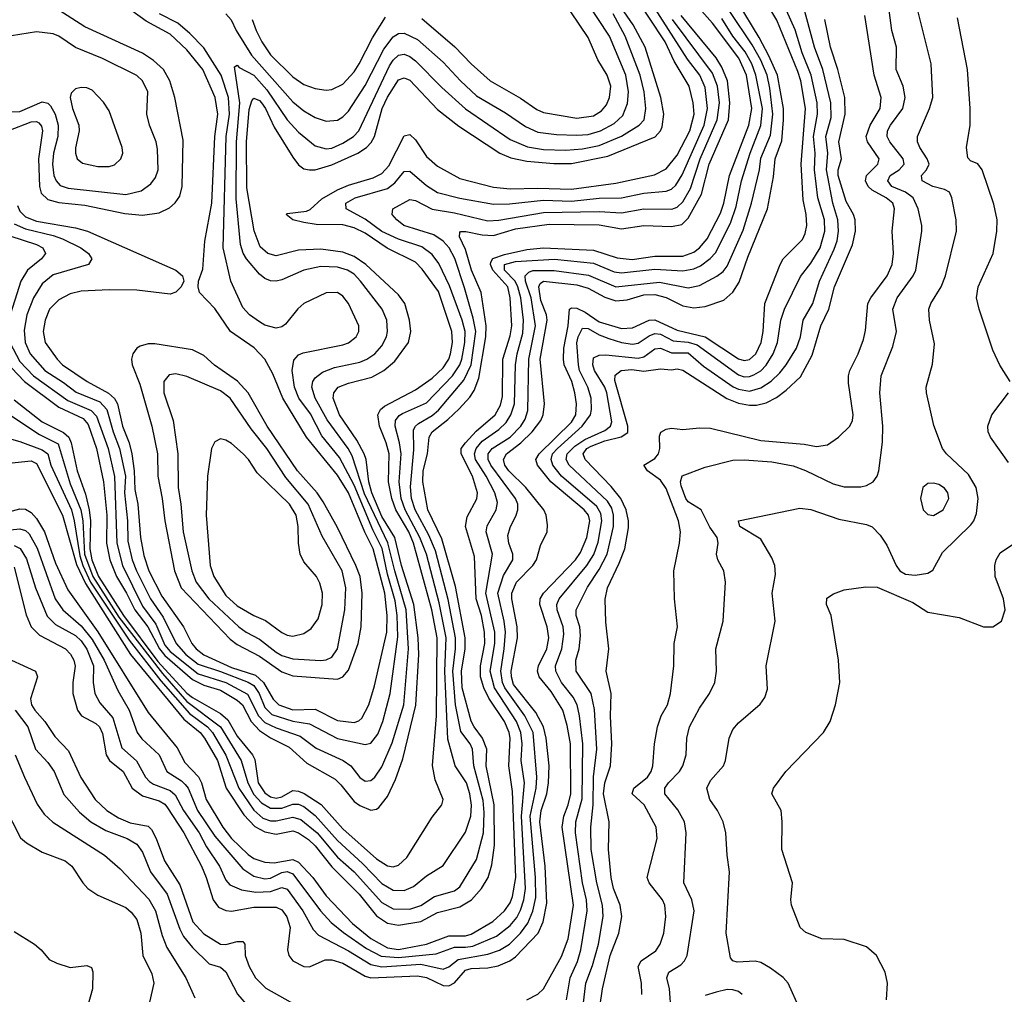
# Model space of a CAD drawing. Header units: inches. Extents: x 884549 to 1028252, y 526810 to 653624.
# Tile 910 of 1056: x 991969 to 995505, y 621290 to 624789. Entities that reach past the tile are written whole.
import ezdxf

# ---------------------------------------------------------------- set-up
doc = ezdxf.new("R2010")
doc.units = ezdxf.units.IN
doc.header["$MEASUREMENT"] = 0
doc.layers.add('A9692', color=7, linetype='Continuous')

msp = doc.modelspace()

# ---------------------------------------------------------------- linework, layer by layer
at = {"layer": 'A9692', "color": 5}
for points, elevation in [([(993790, 621270.6), (993829.5, 621290.5), (993849.6, 621310.4), (993914.3, 621425.7), (993938.1, 621490), (993957.2, 621610), (993917.2, 621890), (993922.6, 621930), (993938.7, 621970), (993948.3, 622010), (993946.6, 622190), (993935.2, 622255.2), (993919.8, 622310), (993877.4, 622377.4), (993834.7, 622430), (993828.5, 622450), (993832.5, 622470), (993861.9, 622530), (993869.4, 622570), (993863.1, 622610), (993836.8, 622690), (993838.5, 622710), (993849.9, 622730), (993965.2, 622850), (993983.5, 622876.5), (994005.4, 622930), (994016.4, 622990), (994011.8, 623010), (993995.7, 623030), (993876.1, 623130), (993828.4, 623190), (993822.9, 623210), (993834.1, 623230), (993950, 623344.2), (993966, 623370), (993968.8, 623410), (993963.1, 623450), (993951.7, 623490), (993924.7, 623550), (993922, 623570), (993923.6, 623610), (993939.1, 623690), (993943.1, 623750), (993950, 623755), (993970, 623753.2), (993999.3, 623739.3), (994050, 623704.7), (994130, 623680.4), (994170, 623682.4), (994230, 623710.1), (994250, 623711.2), (994330, 623673.9), (994430.5, 623650.5), (994550, 623571.4), (994570, 623565.8), (994590, 623569.7), (994612.2, 623590), (994631.3, 623630), (994638.9, 623670), (994644.9, 623770), (994700.1, 623910), (994711, 623930), (994779.8, 624000.2), (994790, 624021.1), (994795.6, 624050), (994793.1, 624090), (994782.3, 624142.3), (994775.1, 624270), (994790.8, 624470), (994773.5, 624570), (994763.3, 624603.3), (994687.6, 624787.6), (994579.3, 624970)], 2380), ([(992710, 624810.1), (992728, 624788), (992746.1, 624750), (992801.5, 624661.5), (992950, 624494.1), (992990, 624462.3), (993030, 624438.4), (993070, 624424.5), (993110, 624428.6), (993130, 624440.4), (993150, 624460.4), (993210, 624552.3), (993276.3, 624683.7), (993310, 624727.1), (993330, 624739.3), (993350, 624740.7), (993397.6, 624717.6), (993490, 624636.8), (993551.5, 624570), (993610, 624515.7), (993714.1, 624454.1), (993785.1, 624405.1), (993830, 624385.8), (993897, 624377), (993970, 624374.2), (994010, 624377), (994054.2, 624390), (994103.9, 624416.1), (994134.5, 624445.6), (994151.6, 624488.4), (994155, 624530), (994146, 624590), (994086.7, 624730), (993961, 624921)], 2660), ([(991950, 623424), (992050, 623345.5), (992126.8, 623306.8), (992145.8, 623290), (992153.9, 623270), (992175.2, 623170), (992205.6, 623085.6), (992219, 623030), (992224, 622990), (992221.3, 622890), (992227.8, 622850), (992252.2, 622790), (992341.5, 622650), (992465.5, 622485.5), (992570, 622371.6), (992590, 622355.4), (992690, 622297.9), (992716.2, 622276.2), (992750, 622217.6), (992805.1, 622150), (992813.7, 622133.7), (992825.7, 622050), (992850, 622013.2), (992870, 621999.2), (992890, 621994.3), (992910, 621998.7), (992950, 622021.5), (992970, 622019.9), (992991.3, 622011.3), (993051.5, 621971.5), (993130, 621884.6), (993250, 621776.6), (993290, 621751), (993310, 621748.1), (993330, 621754.4), (993358.8, 621781.2), (993450, 621926.5), (993485.1, 621970), (993489.7, 621990), (993460.5, 622060.5), (993451.9, 622111.9), (993465.9, 622290), (993467.8, 622570), (993449.2, 622670), (993383.6, 622910), (993366.4, 622950), (993319.7, 623030), (993305.8, 623070), (993293.6, 623130), (993296.3, 623230), (993285.7, 623270), (993260.8, 623330), (993254.8, 623370), (993264.3, 623390), (993278.7, 623401.3), (993390, 623460.5), (993450, 623502.4), (993490, 623539.5), (993509.9, 623570), (993516.6, 623590), (993522.9, 623630), (993521.2, 623670), (993473.1, 623813.1), (993414, 623894), (993390, 623918.4), (993289.2, 623969.2), (993210, 624023), (993170, 624042.3), (993130, 624052.1), (993033.5, 624053.5), (992990, 624060.4), (992949.7, 624070), (992926.5, 624090), (992930, 624093.7), (992998.8, 624101.2), (993012.2, 624107.8), (993054.6, 624145.4), (993110, 624177.8), (993150, 624195.2), (993238.5, 624221.5), (993270, 624236.4), (993295.2, 624264.8), (993350, 624372.1), (993370, 624376.8), (993390, 624357.3), (993430, 624297.9), (993470, 624263.4), (993550, 624219.5), (993670, 624187.6), (993730, 624181.7), (993830, 624184.8), (993950, 624180.8), (994110, 624201.8), (994248.2, 624231.8), (994290, 624254.1), (994330, 624303), (994375, 624390), (994390.9, 624450), (994387.7, 624490), (994372.6, 624550), (994319.7, 624639.7), (994287.1, 624710), (994170, 624888.3)], 2580), ([(993413.5, 624793.5), (993531.3, 624691.3), (993590.1, 624630), (993658.1, 624570), (993767.7, 624507.7), (993826.3, 624466.3), (993850, 624456.3), (993970, 624435.7), (994030, 624444), (994058.3, 624461.7), (994076.2, 624483.8), (994087.1, 624510), (994091.3, 624550), (994078.7, 624590), (994044.8, 624644.8), (994010, 624724.8), (993886, 624910)], 2680), ([(994770, 621237.6), (994728.9, 621330), (994710.4, 621350.4), (994664.6, 621384.6), (994630, 621404.7), (994610, 621409.3), (994545.6, 621405.6), (994529.6, 621410), (994521.6, 621421.6), (994506.3, 621510), (994518.5, 621730), (994509, 621790), (994504.8, 621870), (994494.8, 621910), (994474.6, 621950), (994447, 621990), (994437, 622030), (994450, 622057.8), (994496.2, 622110), (994503.7, 622130), (994516.5, 622210), (994530, 622241.1), (994550, 622264.4), (994628.2, 622331.8), (994644.5, 622355.5), (994653.8, 622386.2), (994649.9, 622470.1), (994682, 622630), (994671.5, 622730), (994682.5, 622797.5), (994680.8, 622830), (994670, 622857.7), (994630, 622924.5), (994555.3, 622970), (994549.7, 622990), (994770, 623035.5), (994810, 623031.3), (994910, 622996.6), (995010, 622976.8), (995030, 622968.5), (995059.1, 622939.1), (995083.1, 622903.1), (995115.9, 622830), (995129.6, 622810), (995150, 622798.2), (995184.9, 622795.1), (995230, 622802.3), (995247.6, 622812.4), (995283.3, 622876.7), (995384.4, 622975.6), (995395.4, 622990), (995404.2, 623015.8), (995410.4, 623070), (995403.2, 623110), (995376.3, 623156.3), (995296.8, 623230), (995282.5, 623250), (995251.8, 623331.8), (995225.1, 623450), (995224.2, 623470), (995247.1, 623552.9), (995254.1, 623625.9), (995236.1, 623710), (995234.1, 623750), (995241, 623770), (995278.1, 623830), (995292.9, 623870), (995333.3, 624030), (995332, 624070), (995316.2, 624150), (995308, 624170), (995290, 624179.2), (995248.1, 624190), (995209.2, 624210), (995207, 624230), (995225.5, 624250), (995235.3, 624270), (995227.9, 624290), (995200.8, 624330), (995192.8, 624350), (995192.8, 624370), (995235.7, 624470), (995247.7, 624510), (995242.2, 624630), (995175.6, 624895.6)], 2240), ([(991939.6, 623539.6), (991986.5, 623490), (992110, 623398.3), (992196.8, 623356.8), (992215.3, 623335.3), (992244.8, 623250), (992270.3, 623130), (992282.1, 623010), (992281.2, 622910), (992292.5, 622850), (992316.5, 622790), (992353.2, 622730), (992383, 622670), (992429, 622609), (992471.8, 622530), (992490, 622507.2), (992590, 622420), (992630, 622400.6), (992690, 622382.2), (992750, 622346.8), (992769.5, 622329.5), (992800, 622270), (992830, 622237.6), (992870, 622211.2), (992937.2, 622177.2), (992999.9, 622119.9), (993102.1, 622062.1), (993122.8, 622042.8), (993170, 621982.8), (993190, 621968.3), (993230, 621951.2), (993250, 621954.6), (993258.5, 621961.5), (993290, 622000.5), (993318.9, 622061.1), (993344.5, 622135.5), (993391.5, 622328.5), (993402.9, 622510), (993400.6, 622570), (993384.9, 622690), (993340.3, 622830), (993315.7, 622930), (993270, 623006), (993233.5, 623090), (993222.4, 623130), (993213.7, 623210), (993206.2, 623230), (993179.5, 623279.5), (993117.6, 623370), (993094.4, 623430), (993096.9, 623450), (993113, 623470), (993150, 623484.7), (993233.8, 623506.2), (993276.2, 623530), (993316.7, 623563.3), (993365.6, 623630), (993374.2, 623670), (993369.2, 623710), (993352.5, 623770), (993330, 623801.3), (993212.6, 623910), (993170, 623938.8), (993130, 623954.3), (993050, 623965.2), (992970, 623961.2), (992890, 623941.9), (992860.2, 623950), (992833.3, 623973.3), (992811.5, 624031.5), (992785.4, 624185.4), (992783.4, 624350), (992793.6, 624466.4), (992802.8, 624497.2), (992810, 624507.3), (992830, 624498.4), (992837.2, 624490), (992852.2, 624470), (992882.7, 624402.7), (992950, 624295.7), (992970, 624268.4), (992990, 624254.2), (993010, 624249.7), (993030.5, 624250.5), (993090, 624267.6), (993183.2, 624310), (993214.5, 624330), (993231.7, 624348.3), (993243.7, 624370), (993271.2, 624470), (993290, 624511.5), (993330, 624572.6), (993350, 624580.1), (993370, 624571.5), (993470, 624466.8), (993546.4, 624406.4), (993693.4, 624310), (993733.3, 624293.3), (993790, 624281), (993887, 624273), (993950, 624273.1), (994080.6, 624299.4), (994251.3, 624368.7), (994270, 624389.6), (994275.8, 624404.2), (994281.6, 624450), (994270.8, 624510), (994214.9, 624690), (994172.2, 624770), (994110, 624861.8)], 2620), ([(991950, 622823.5), (991992.9, 622652.9), (992010.6, 622610), (992040.2, 622580.2), (992133.3, 622530), (992151.6, 622511.6), (992163.7, 622490), (992168.5, 622468.5), (992159.9, 622410), (992159.7, 622370), (992176.8, 622310), (992191.4, 622290), (992242.2, 622262.2), (992255.4, 622250), (992266.5, 622226.5), (992279.2, 622150), (992292.2, 622130), (992340.8, 622090), (992372.8, 622030), (992410, 622003.3), (992470, 621985.3), (992490, 621972.4), (992499.9, 621959.9), (992558.8, 621870), (992621.7, 621750), (992639.1, 621710), (992664.3, 621630), (992683.5, 621603.5), (992710, 621590.7), (992730, 621589.2), (992810, 621602.7), (992890, 621602.9), (992910, 621593.2), (992928.7, 621568.7), (992940.1, 621530), (992930.7, 621450), (992936.2, 621430), (992950.2, 621410), (992989.8, 621390.2), (993010, 621389.6), (993066, 621414), (993090, 621414.7), (993130, 621401.7), (993210, 621356), (993230, 621349.8), (993397.3, 621357.3), (993430, 621350.8), (993490, 621322.3), (993510, 621321.1), (993530, 621331.4), (993570, 621377.1), (993590, 621383.2), (993650, 621385.2), (993687.2, 621392.8), (993729.5, 621410.5), (993750, 621425.3), (993831.2, 621510), (993849, 621551), (993862.2, 621617.8), (993855.5, 621750), (993837.3, 621910), (993841.3, 621950), (993861.9, 622010), (993868.1, 622050), (993870, 622110), (993860, 622210), (993850, 622250), (993822, 622302), (993742.9, 622402.9), (993734.9, 622430), (993734.5, 622450), (993756.8, 622570), (993755.1, 622610), (993735.8, 622710), (993736.4, 622730), (993753.3, 622770), (993811.8, 622830), (993824.4, 622850), (993839.1, 622900.9), (993863, 622950), (993864.2, 622975.8), (993859.2, 623010), (993850.9, 623030), (993786.3, 623110), (993725, 623170), (993710.7, 623190), (993706.2, 623210), (993717.7, 623230), (993769.1, 623270), (993809.4, 623310), (993839.9, 623350), (993848.4, 623370), (993853.6, 623410), (993838, 623570), (993863.1, 623710), (993860.3, 623730), (993840.5, 623780.5), (993833.1, 623830), (993838.4, 623841.6), (993850, 623850.5), (993970, 623836.8), (994010, 623825.7), (994070, 623793.4), (994110, 623779.9), (994150, 623783), (994210, 623801.6), (994250, 623803.1), (994290, 623792.1), (994350, 623762.4), (994390, 623754.5), (994430, 623759.1), (994498.1, 623781.9), (994530, 623811.4), (994552.9, 623847.1), (994583.7, 623936.3), (994654.9, 624110), (994675.5, 624224.5), (994681.7, 624290), (994705.3, 624354.7), (994711.7, 624430), (994711.9, 624470), (994690, 624589.9), (994659.5, 624659.5), (994624.5, 624724.5), (994549.3, 624849.3)], 2420), ([(993992.9, 621250), (994002.4, 621330), (994026.5, 621393.5), (994047.6, 621470), (994064.5, 621570), (994062.3, 621610), (994041.5, 621690), (994020.9, 621810), (994019.9, 621890), (994028.5, 621970), (994029.2, 622070.8), (994041.6, 622170), (994032.6, 622312.6), (994020.8, 622370), (993967.9, 622450), (993966.7, 622490), (993978.3, 622530), (993983.1, 622576.9), (993980.1, 622610), (993967.6, 622650), (993967.8, 622670), (994008, 622752), (994050, 622815.7), (994078.6, 622870), (994101.5, 622970), (994101.5, 623010), (994095.2, 623035.2), (994080.2, 623060.2), (993941.7, 623190), (993931.5, 623210), (993934.5, 623230), (993962.3, 623257.7), (993998, 623282), (994070, 623314.7), (994091, 623330), (994095, 623345), (994077.3, 623450), (994070, 623470), (994032.8, 623530), (994026.9, 623550), (994030, 623574.9), (994050, 623584.3), (994074.3, 623585.7), (994190, 623574.4), (994210, 623578.9), (994250, 623607), (994270, 623609.7), (994310, 623593.6), (994370, 623593.6), (994425.1, 623545.1), (994530.7, 623470.7), (994550, 623462.1), (994590, 623455.9), (994630, 623467), (994668, 623492), (994698.6, 623521.4), (994721.6, 623550), (994758.8, 623610), (994773.1, 623650), (994782.8, 623710), (994816.8, 623770), (994841.6, 623850), (994894.2, 623965.8), (994904.3, 623995.7), (994909, 624030), (994907.1, 624070), (994889.5, 624130), (994865.7, 624250), (994870.4, 624309.6), (994864.2, 624370), (994882.4, 624437.6), (994881.5, 624490), (994853.6, 624610), (994823.7, 624690), (994779.7, 624850)], 2340), ([(994308.2, 621228.2), (994302.4, 621310), (994293, 621350), (994300.4, 621370), (994343.7, 621396.3), (994356.3, 621410), (994365.4, 621430), (994390.5, 621590), (994382.6, 621630), (994353.6, 621690), (994361.8, 621870), (994356.2, 621910), (994332.5, 621952.5), (994285.6, 622010), (994285.9, 622030), (994299.2, 622050), (994338.6, 622090), (994350.5, 622110), (994362.8, 622150), (994364.2, 622210), (994374.5, 622250), (994410, 622317.6), (994446.6, 622370), (994465.8, 622410), (994471.4, 622450), (994469, 622530), (994495, 622630), (994504.1, 622770), (994497.6, 622810), (994475.8, 622850), (994471.6, 622870), (994476.8, 622910), (994474, 622930), (994447.4, 622967.4), (994415.6, 623030), (994370, 623058.8), (994360.8, 623070), (994344.3, 623115.7), (994342.1, 623130), (994348.1, 623151.9), (994430, 623183.2), (994530, 623207.6), (994571.1, 623208.9), (994670, 623201.5), (994747, 623187), (994790.7, 623170.7), (994890, 623122.3), (994930, 623111.8), (994990, 623112.2), (995010, 623116.5), (995033.3, 623130), (995048.2, 623150), (995054.7, 623170), (995067.1, 623272.8), (995068.8, 623330), (995058.2, 623450), (995062.8, 623510), (995104.2, 623615.8), (995117.4, 623670), (995103.8, 623750), (995119.9, 623790), (995177.3, 623870), (995186.8, 623890), (995208.2, 624030), (995208.7, 624050), (995195.2, 624110), (995177.8, 624150), (995149.9, 624170), (995101, 624190), (995086.3, 624210), (995094.7, 624230), (995126.6, 624250), (995145.3, 624270), (995141.3, 624290), (995094.2, 624350), (995083.5, 624370), (995085, 624390), (995095.7, 624410), (995140.1, 624470), (995148.6, 624510), (995141.8, 624550), (995116, 624610), (995117.8, 624690), (995101.1, 624750), (995085, 624870)], 2260), ([(991930, 623373.4), (992039.8, 623299.8), (992107, 623267), (992150, 623123.3), (992188.7, 623030), (992195.5, 622990), (992202.5, 622870), (992231.9, 622790), (992324.7, 622644.7), (992481.5, 622441.5), (992570, 622341.4), (992690, 622250), (992764.1, 622130), (992788.1, 622050), (992810, 622007.6), (992837.4, 621977.4), (992870, 621958.2), (992910, 621958.8), (992950, 621972.7), (992970, 621972.5), (992990, 621964.4), (993030, 621932.3), (993110, 621842.9), (993200.3, 621760.3), (993270, 621687.8), (993310, 621664.2), (993350, 621663.4), (993382.8, 621677.3), (993430, 621715.3), (993490, 621752.2), (993570, 621872.9), (993589.6, 621930), (993591.2, 621968.8), (993585.5, 622010), (993573.7, 622050), (993532.4, 622110), (993506.3, 622206.3), (993495.9, 622450), (993501, 622570), (993475.6, 622695.6), (993430, 622869.9), (993406.1, 622930), (993353.3, 623030), (993338.8, 623070), (993332.1, 623130), (993339.3, 623230), (993333.6, 623270), (993317.2, 623330), (993318.6, 623350), (993331.7, 623368.3), (993344.1, 623375.9), (993430, 623413.5), (993523.6, 623510), (993550, 623550), (993557.1, 623570), (993567.3, 623630), (993568.2, 623670), (993557.9, 623710), (993513.1, 623833.1), (993474.3, 623914.3), (993450, 623946.3), (993413.4, 623973.4), (993330, 624001.1), (993270, 624029.2), (993210, 624073), (993141.1, 624110), (993139.9, 624130), (993173.8, 624150), (993290, 624182.5), (993316.8, 624203.2), (993350, 624244.1), (993370, 624245.1), (993430, 624194), (993470, 624168.6), (993550, 624148.5), (993670, 624126.7), (993727.5, 624127.5), (993850, 624140.6), (993950, 624137.6), (994050, 624148.4), (994130, 624149.2), (994210, 624166.7), (994290, 624173.2), (994310, 624181.1), (994325, 624195), (994347.9, 624232.1), (994426.6, 624410), (994438.5, 624470), (994430, 624545.3), (994411.7, 624590), (994367.2, 624647.2), (994250, 624830)], 2560), ([(991930, 623022.8), (991970, 623032.7), (991990, 623031.8), (992010, 623020.5), (992030, 622998.7), (992058, 622950), (992097.6, 622837.6), (992141.8, 622741.8), (992250, 622591.2), (992430, 622301.6), (992535.2, 622175.2), (992562.7, 622122.7), (992611.1, 622071.1), (992621.6, 622050), (992639, 621990), (992699, 621890), (992730, 621850), (992790, 621792.1), (992810, 621778.2), (992850, 621764.5), (992882.8, 621762.8), (992950, 621773.9), (992970, 621764.6), (993021.7, 621710), (993070, 621643.3), (993164.1, 621544.1), (993230, 621490.3), (993290, 621457.4), (993330, 621451.3), (993430, 621470.9), (993510, 621500.7), (993570, 621500.7), (993590, 621506.8), (993668, 621552), (993710.3, 621590), (993730, 621618.5), (993739.1, 621640.9), (993750.5, 621710), (993738.9, 622018.9), (993725.5, 622110), (993730.6, 622210), (993727.1, 622230), (993710.6, 622270), (993653.6, 622353.6), (993635.4, 622390), (993623.4, 622430), (993624.4, 622470), (993639.1, 622550), (993638.2, 622590), (993627, 622650), (993608.7, 622710), (993602.2, 622862.2), (993570.3, 622970), (993576, 623004), (993610.8, 623069.2), (993612.6, 623090), (993595.4, 623150), (993554.3, 623230), (993554.4, 623250), (993569.5, 623270), (993608, 623312), (993676, 623370), (993695.3, 623404.7), (993703.4, 623436.6), (993704.6, 623570), (993730, 623653.7), (993736.1, 623690), (993730.2, 623790), (993722.2, 623830), (993668, 623890), (993659.4, 623910), (993661.1, 623918.9), (993668, 623932), (993710, 623946.5), (993790, 623964), (993850, 623970.3), (994030, 623961.5), (994114.5, 623934.5), (994168, 623928), (994250, 623940.5), (994350, 623940.3), (994390, 623954.3), (994410.3, 623970), (994437.7, 624002.3), (994486.1, 624093.9), (994497.9, 624130), (994518.3, 624230), (994587.9, 624410), (994598.6, 624470), (994579, 624590), (994551, 624651), (994456.7, 624776.7), (994409.3, 624830)], 2480), ([(991930, 624391), (992010, 624422), (992030, 624424.1), (992038.5, 624418.5), (992047.3, 624407.3), (992050.7, 624390), (992036.4, 624290), (992040.3, 624190), (992045.9, 624165.9), (992070, 624143.3), (992110, 624132.8), (992203.7, 624123.6), (992346.7, 624093.3), (992410, 624087.3), (992470, 624095.5), (992506.8, 624113.2), (992528, 624132), (992544, 624156), (992553, 624190), (992556.2, 624356.2), (992526.4, 624510), (992508, 624570), (992485.7, 624610), (992450, 624643), (992410, 624668.4), (992203.1, 624763.1), (992110, 624822.8)], 2720), ([(991933.8, 623630), (991970, 623562.6), (992019, 623510), (992142.1, 623422.1), (992225.9, 623385.9), (992245.5, 623365.5), (992287, 623250), (992309.1, 623149.1), (992318.4, 622910), (992338.1, 622830), (992410, 622683.8), (992458.6, 622618.6), (992490, 622544.3), (992510, 622521.1), (992610, 622440.3), (992710, 622410.2), (992787.5, 622367.5), (992826.7, 622290), (992850, 622266.3), (992890, 622247.2), (992976.8, 622216.8), (993034, 622174), (993131, 622130), (993158.3, 622110), (993190, 622068.8), (993210, 622055.1), (993230, 622058.1), (993244.3, 622070), (993270, 622106.6), (993306.9, 622193.1), (993348.7, 622330), (993365.4, 622530), (993356.9, 622670), (993315.7, 622810), (993291.3, 622911.3), (993207.5, 623087.5), (993163.2, 623223.2), (993149.2, 623250), (993072.8, 623352.8), (993030.2, 623430), (993017.9, 623470), (993021.4, 623490), (993030, 623503.9), (993056.1, 623523.9), (993100.1, 623539.9), (993190, 623559.7), (993215.8, 623570), (993244.9, 623590), (993270, 623618.4), (993286.3, 623650), (993289.9, 623670.1), (993287.6, 623710), (993270.8, 623750), (993193.4, 623850), (993170, 623875.2), (993146.5, 623890), (993110, 623900.8), (993050, 623903.6), (992989, 623890), (992910, 623855.4), (992890, 623849.9), (992870, 623851.6), (992850, 623859.9), (992830, 623875.2), (992783.3, 623930), (992771.4, 623951.4), (992762.4, 623982.4), (992746.3, 624146.3), (992748.1, 624350), (992759.9, 624490), (992740.7, 624619.3), (992750, 624626.2), (992757.8, 624617.8), (992810.3, 624590.3), (992856.7, 624536.7), (992930, 624429.6), (992970, 624385.3), (993030, 624336.6), (993070, 624325.2), (993090, 624327.9), (993130, 624346.2), (993167.6, 624370), (993186.4, 624390), (993296.7, 624623.3), (993310, 624643.3), (993330, 624661.3), (993350, 624665.7), (993370, 624657.4), (993390, 624641.4), (993485.4, 624545.4), (993569.4, 624469.4), (993730, 624359.1), (993792.5, 624332.5), (993850, 624323.4), (993930, 624320.8), (993990, 624325.1), (994050, 624337.2), (994130, 624371.5), (994193.4, 624410), (994211.3, 624430), (994217.6, 624470), (994211.3, 624530), (994196.6, 624590), (994143.6, 624730), (994100.6, 624810)], 2640), ([(991950, 622901.8), (991970.4, 622890.4), (991993.7, 622853.7), (992025.8, 622750), (992068.3, 622648.3), (992097.8, 622617.7), (992170, 622578.4), (992190, 622559.1), (992210, 622529.1), (992233.9, 622470), (992233, 622410), (992239.2, 622370), (992256.9, 622336.9), (992303.3, 622283.3), (992335.7, 622175.7), (992388.4, 622128.4), (992420.7, 622070), (992434.8, 622054.8), (992450, 622044.5), (992510, 622022.3), (992527, 622007), (992557.8, 621950), (992613.1, 621870), (992639.9, 621819.9), (992686.7, 621750), (992710, 621700.7), (992723.8, 621683.8), (992765.4, 621665.4), (992816.9, 621656.9), (992870, 621659.4), (992910, 621674.4), (992930, 621668.4), (992986.2, 621590), (993023.2, 621523.2), (993042.1, 621502.1), (993150, 621446.2), (993230, 621397.4), (993270, 621389.4), (993410, 621398.2), (993490, 621380.6), (993510, 621388.8), (993544.2, 621415.8), (993650, 621434.9), (993691.7, 621448.3), (993728, 621470), (993767.8, 621510), (993794.2, 621545.8), (993811.5, 621588.5), (993822, 621638), (993821.9, 621710), (993802.4, 621930), (993823.4, 622030), (993826.7, 622070), (993812.4, 622230), (993783.5, 622290), (993710.7, 622390), (993702.3, 622410), (993696.3, 622450), (993709.2, 622530), (993713.4, 622590), (993708.7, 622630), (993685.5, 622730), (993706.4, 622793.6), (993739.5, 622850), (993739.9, 622870), (993726, 622910), (993722.3, 622937.7), (993730, 622966.2), (993752.5, 623010), (993758.4, 623030), (993757.9, 623050), (993749.6, 623070), (993660.5, 623190), (993651.2, 623210), (993651.5, 623230), (993666.2, 623250), (993729.8, 623290.2), (993768.4, 623330), (993784.5, 623355.5), (993794.4, 623385.6), (993796.8, 623570), (993821.3, 623690), (993805.3, 623790), (993786, 623850), (993784.2, 623870), (993797, 623883), (993811.2, 623888.8), (993888.5, 623888.5), (994011.7, 623871.7), (994110, 623830.6), (994266.6, 623846.6), (994370, 623826.6), (994410, 623834.4), (994471.9, 623868.1), (994494.7, 623885.3), (994510, 623904.3), (994567, 624033), (994596.6, 624130), (994625.3, 624250), (994630, 624291.8), (994665.3, 624374.7), (994674.1, 624450), (994663.2, 624543.2), (994652.6, 624590), (994630, 624644.3), (994598.9, 624698.9), (994519, 624819)], 2440), ([(991950, 624056.2), (991990, 624038), (992090, 624014.9), (992122.9, 624002.9), (992188.3, 623970), (992216.3, 623950), (992228.2, 623930), (992216.1, 623910), (992090, 623872.8), (992050, 623840.5), (992019.4, 623790), (991995.5, 623730), (991985.7, 623674.3), (991989.5, 623630), (992007.3, 623590), (992060.1, 623530), (992127.1, 623487.1), (992172.1, 623452.1), (992256.8, 623416.8), (992281.6, 623390), (992304.8, 623310), (992328.2, 623250), (992349.1, 623150), (992345.2, 623090), (992356.6, 622990), (992357.1, 622917.1), (992373.1, 622850), (992388.7, 622810), (992439.5, 622710), (992484.3, 622644.3), (992531.7, 622550), (992566.2, 622510), (992610, 622475.4), (992690, 622449.4), (992790, 622410.9), (992810, 622398.5), (992829.3, 622370), (992850, 622319.7), (992875, 622295), (992950, 622271), (993010, 622261.9), (993110, 622209.1), (993210, 622187.7), (993230, 622191.8), (993255.4, 622224.7), (993273, 622270), (993298.9, 622370), (993326.5, 622573.5), (993325, 622650), (993317.3, 622702.7), (993290, 622799), (993270.7, 622890.7), (993237.3, 622957.3), (993170, 623118), (993117.6, 623217.6), (993054.6, 623294.6), (993013.6, 623373.6), (992971.1, 623430), (992955.7, 623470), (992947.2, 623530), (992953.8, 623566.2), (992970, 623585.6), (992986.6, 623593.4), (993130, 623621.4), (993150, 623629.1), (993177, 623650), (993186.8, 623670), (993186.9, 623690), (993150, 623770.8), (993130, 623797.1), (993110, 623809.8), (993070, 623808.9), (992990, 623770.8), (992968.4, 623751.6), (992924.2, 623695.8), (992910, 623686.2), (992890, 623681.2), (992850, 623692), (992830, 623704.1), (992794.4, 623730), (992770, 623755.8), (992727.9, 623850), (992700.4, 623970), (992710.2, 624370), (992722.3, 624450), (992718.7, 624510), (992692.9, 624590), (992630, 624688.1), (992580, 624740), (992536.6, 624776.6), (992471.1, 624810)], 2660), ([(991961.5, 624121.5), (991970, 624101.2), (991990, 624081), (992030, 624066.3), (992170, 624042), (992212.9, 624030), (992530.1, 623890.1), (992553.7, 623870), (992558.7, 623850), (992548.9, 623830), (992530, 623811.1), (992510, 623804.1), (992390, 623817.8), (992290, 623819.8), (992190, 623814.7), (992150, 623804.7), (992110, 623783.6), (992076.4, 623750), (992060.9, 623710), (992053.5, 623670), (992061, 623630), (992103.6, 623570), (992123.4, 623550), (992211.2, 623490), (992287.9, 623447.9), (992309.2, 623429.2), (992321, 623410), (992338.9, 623330), (992362.7, 623270), (992372.2, 623230), (992380.2, 623170), (992382.5, 623102.5), (992393.3, 623050), (992402.9, 622930), (992414.7, 622865.2), (992432.6, 622810), (992479.6, 622719.6), (992557.3, 622610), (992587.1, 622550), (992602.4, 622530), (992630, 622509.3), (992730, 622463.1), (992815.6, 622435.6), (992844.6, 622410), (992879.1, 622350), (992900.3, 622330), (992950, 622311.4), (993030, 622313.5), (993110, 622273.3), (993170, 622266.5), (993187.5, 622272.5), (993198.1, 622281.9), (993222.5, 622330), (993242.8, 622397.2), (993287.2, 622590), (993289.2, 622650), (993279.9, 622730), (993238.8, 622890), (993209, 622949), (993149.9, 623090.1), (993110, 623153.7), (992999.4, 623290), (992914.6, 623430), (992877.9, 623517.9), (992850, 623569.9), (992811, 623611), (992726.6, 623670), (992670, 623752.2), (992614.8, 623810), (992609.7, 623830), (992611.7, 623850), (992626.5, 623893.5), (992634.3, 623994.3), (992659.5, 624130), (992670, 624370), (992680.2, 624450), (992671.7, 624510), (992626.5, 624610), (992570, 624681.2), (992510, 624737.6), (992423.8, 624783.8), (992341.8, 624841.8)], 2680), ([(993932.1, 621270), (993945.5, 621350), (993971.7, 621408.3), (993984.5, 621450), (994006.7, 621590), (994004.3, 621630), (993989.9, 621690.1), (993964.8, 621870), (993966.7, 621910), (993988.4, 621991.6), (993990.7, 622190), (993979.7, 622290), (993970.8, 622330), (993956.5, 622356.5), (993915.2, 622410), (993894.7, 622450), (993893.3, 622470), (993915.9, 622530), (993923.5, 622583.5), (993920.8, 622610), (993898.9, 622670), (993898.1, 622690), (993906.5, 622710), (994005.3, 622830), (994030.4, 622869.6), (994046.6, 622913.4), (994060, 622990), (994056.3, 623016.3), (994041.7, 623041.7), (993914.8, 623150), (993883.5, 623190), (993877.4, 623210), (993882.9, 623230), (993900.1, 623250), (993989.3, 623330), (994018.6, 623370), (994023, 623390), (994021.5, 623430), (994008.7, 623470), (993979.7, 623530), (993975.5, 623550), (993969.2, 623629.2), (993974.1, 623650), (993990, 623682.1), (994010, 623680.1), (994050, 623657.5), (994084.6, 623644.6), (994130, 623630), (994170, 623623.9), (994190, 623628), (994230, 623654.6), (994250, 623662.6), (994270, 623659.9), (994316.1, 623636.1), (994370, 623632), (994401.4, 623621.4), (994550, 623513.6), (994570, 623507.5), (994590, 623508.1), (994605.7, 623514.3), (994630, 623529.1), (994650, 623549.3), (994675.3, 623590), (994689.9, 623629.9), (994702.7, 623710), (994715.7, 623750), (994772.6, 623867.4), (994810, 623914.6), (994843.7, 623970), (994860.7, 624030), (994858.6, 624070), (994835.4, 624150), (994822.7, 624250), (994825, 624310), (994819.2, 624370), (994834.4, 624450), (994832.9, 624490), (994811.1, 624590), (994779.3, 624670), (994753.1, 624753.1), (994722.3, 624822.3)], 2360), ([(991890, 622952.4), (991970, 622961), (991990, 622954.9), (992002.9, 622942.9), (992032.2, 622892.2), (992097.1, 622710), (992124.7, 622670), (992190, 622613.4), (992230, 622564.3), (992273.1, 622490), (992321.2, 622381.2), (992361.8, 622310), (992391.6, 622230), (992407.7, 622207.7), (992469.6, 622150), (992497.2, 622090), (992550, 622057.1), (992563.8, 622043.8), (992573.6, 622030), (992607.8, 621950), (992670, 621858), (992770, 621740.3), (992810, 621714.4), (992850, 621705.2), (992870, 621707.8), (992910, 621728), (992930, 621731), (992950, 621723.1), (993049.8, 621589.8), (993088.2, 621548.2), (993131.8, 621511.8), (993215.1, 621455.1), (993267.5, 621427.5), (993330, 621423), (993464.2, 621435.8), (993530, 621459.8), (993570, 621459.2), (993596.2, 621463.8), (993681.4, 621498.6), (993730, 621537.4), (993753.8, 621566.2), (993767.8, 621592.2), (993779.9, 621630), (993785.8, 621670), (993771.3, 621930), (993781.7, 622050), (993770.4, 622130), (993773, 622190), (993769.1, 622230), (993752.7, 622270), (993674.2, 622390), (993659, 622450), (993675.1, 622550), (993675.5, 622590), (993643, 622730), (993666.7, 622870), (993644.1, 622950), (993647.4, 622972.6), (993680.6, 623030), (993684.3, 623055.7), (993674.8, 623090), (993644.2, 623150), (993606.4, 623210), (993602.7, 623230), (993608.4, 623250), (993630, 623275.6), (993690, 623317.4), (993716.4, 623343.6), (993732.7, 623370), (993745.4, 623410), (993749, 623550), (993755.4, 623590), (993776.4, 623663.6), (993777.8, 623710), (993769, 623790), (993758.4, 623830), (993748.4, 623850), (993709.5, 623890), (993709.9, 623910), (993750, 623920.7), (993890, 623928.8), (994030, 623914.9), (994104.3, 623884.3), (994130, 623880.8), (994250, 623893.6), (994350, 623887), (994390, 623894.5), (994414.1, 623905.9), (994448.3, 623931.6), (994467.5, 623952.5), (994522, 624058), (994541.3, 624118.6), (994560.7, 624210), (994591.6, 624310), (994630.3, 624409.7), (994637, 624470), (994612.9, 624590), (994598, 624630), (994574.2, 624674.2), (994530.4, 624730), (994490, 624793)], 2460), ([(991910, 623291.6), (991970, 623274.8), (992050, 623244.8), (992070.9, 623230.9), (992081.3, 623190), (992154.9, 623030), (992165.3, 622990), (992184.7, 622864.7), (992195.7, 622830), (992224.1, 622770), (992361.9, 622561.9), (992476.1, 622416.1), (992578.9, 622298.9), (992643.2, 622250), (992661.8, 622230), (992709.4, 622149.4), (992756.6, 622030), (992810, 621951.2), (992842.6, 621922.6), (992870, 621912.6), (992890, 621912.6), (992950, 621926.3), (992978.2, 621918.1), (993037.2, 621870), (993110, 621782.7), (993170.4, 621730), (993270, 621620.4), (993310, 621597.8), (993370, 621596.5), (993410, 621608.8), (993459, 621641), (993530, 621662.1), (993550, 621676.3), (993610, 621773.8), (993634.4, 621870), (993637, 621943), (993633.7, 621986.3), (993600.1, 622110), (993595.4, 622170), (993586.3, 622190), (993553.3, 622233.3), (993534, 622330), (993525.1, 622450), (993534.5, 622530), (993534.3, 622570), (993507.8, 622707.8), (993461.8, 622881.8), (993438.7, 622938.7), (993389.6, 623030), (993376.5, 623070), (993372.5, 623112.5), (993384.8, 623244.8), (993383.8, 623316.2), (993389.9, 623330), (993400.7, 623339.3), (993450, 623367.7), (993473.2, 623386.8), (993564.5, 623495.5), (993590.5, 623550), (993607, 623670), (993597.8, 623717.8), (993566.5, 623826.5), (993532, 623932), (993511.9, 623970), (993490, 623994.1), (993456.6, 624016.6), (993348.8, 624050), (993323, 624070), (993306.8, 624090), (993308.6, 624110), (993370, 624143.3), (993390, 624140.3), (993450, 624108.3), (993530, 624095.5), (993650, 624066.7), (993689.4, 624069.4), (993850, 624097), (994050, 624100), (994130, 624095.2), (994210, 624110.6), (994311.4, 624108.5), (994330, 624115.7), (994350, 624135.2), (994377.3, 624182.7), (994412.3, 624290), (994474.2, 624430), (994481.9, 624490), (994475.3, 624550), (994456.6, 624596.6), (994312.7, 624790)], 2540), ([(991930, 623196.5), (992010, 623204.9), (992030, 623195.8), (992123.4, 623010), (992172.8, 622832.8), (992205.2, 622765.2), (992367.1, 622510), (992558.4, 622278.4), (992617, 622230), (992632.8, 622210), (992679.5, 622130), (992710.3, 622030), (992774.6, 621934.6), (992813.3, 621893.3), (992850, 621873.1), (992890, 621865.5), (992950, 621877), (992970, 621870.6), (993006.3, 621846.3), (993030, 621823), (993090, 621747.6), (993187.7, 621650), (993250, 621571.7), (993290, 621545.6), (993330, 621538.1), (993410, 621552.3), (993470, 621583.5), (993550, 621604), (993591.7, 621630), (993627.6, 621670), (993651.2, 621710), (993664.5, 621755.5), (993674, 621826), (993672.7, 621970), (993644.4, 622110), (993646.1, 622170), (993631.6, 622210), (993601.1, 622250), (993590.9, 622270.9), (993558.3, 622390), (993555.8, 622450), (993568.3, 622530), (993568.4, 622570), (993534.4, 622754.4), (993485.5, 622925.5), (993434.9, 623030), (993417.3, 623130), (993418.2, 623170), (993433.4, 623230), (993439.5, 623290), (993450.3, 623310), (993506.4, 623353.6), (993547.4, 623392.6), (993585.6, 623434.4), (993601.5, 623458.5), (993617.3, 623502.7), (993643.3, 623650), (993644.7, 623690), (993625.7, 623810), (993591.5, 623890), (993570, 623964.6), (993547.9, 624010), (993550, 624024.9), (993551.5, 624028.5), (993571.4, 624028.6), (993630, 624016.5), (993670, 624014.7), (993750, 624038), (993870, 624055.1), (994050, 624052.6), (994130, 624038.2), (994210, 624050.4), (994310, 624046.8), (994346.2, 624053.8), (994370, 624076.1), (994416.8, 624163.2), (994444.6, 624270), (994514.6, 624430), (994519.5, 624490), (994510.9, 624570), (994490, 624618.7), (994470, 624652.3), (994344.6, 624804.6)], 2520), ([(992803.7, 624790), (992818.7, 624750), (992838.7, 624710), (992870, 624663.3), (992950, 624583.6), (992990, 624556.8), (993030, 624541.8), (993070, 624536.2), (993090, 624538.1), (993130, 624557.5), (993170, 624601.5), (993188.7, 624630), (993235.9, 624724.1), (993282.2, 624797.8)], 2680), ([(994041, 621170), (994062, 621310), (994089.8, 621430.2), (994120.4, 621510), (994131.7, 621570), (994125.7, 621610), (994101, 621670), (994092.9, 621710), (994083.7, 621810), (994085.4, 621910), (994065.6, 622010), (994070.3, 622049.7), (994090.6, 622110), (994095.1, 622190), (994090.6, 622289.4), (994093.2, 622370), (994074.7, 622450), (994084.8, 622530), (994073.5, 622626.5), (994071, 622709), (994080.2, 622750), (994122.2, 622837.8), (994141.8, 622890), (994154.9, 622965.1), (994154.8, 622990), (994146.3, 623030), (994128.1, 623070), (994093.4, 623113.4), (993999.8, 623210), (993992.8, 623230), (994005.4, 623250), (994021.5, 623258.5), (994070, 623277.7), (994128.7, 623291.3), (994152.9, 623307.1), (994152.8, 623330), (994105.7, 623494.3), (994106.9, 623513.1), (994128.9, 623530), (994167.1, 623532.9), (994210, 623527.9), (994270, 623535.3), (994310, 623532.1), (994330, 623535.6), (994350, 623530.6), (994508.6, 623428.6), (994550, 623412.3), (994590, 623404.9), (994615.1, 623404.9), (994650, 623413.3), (994687, 623433), (994721.3, 623458.7), (994772.7, 623507.3), (994814.7, 623585.3), (994845.9, 623690), (994874.2, 623750), (994895.2, 623830), (994959.7, 623980.3), (994970.6, 624030), (994969.2, 624070), (994962.7, 624090), (994936.4, 624136.4), (994907.5, 624230), (994908.4, 624250), (994920.2, 624290), (994910.7, 624350), (994933.1, 624450), (994932.3, 624510), (994907.4, 624610), (994880.1, 624690), (994860.7, 624790)], 2320), ([(994202.9, 621290), (994202.3, 621330), (994189.6, 621390), (994200.4, 621410), (994253, 621447), (994268.9, 621470), (994282, 621510), (994289, 621570), (994285.7, 621610), (994277.4, 621630), (994229, 621690), (994222, 621710), (994258.1, 621850), (994254.4, 621890), (994211.3, 621970), (994168.6, 622010), (994174.8, 622030), (994223, 622070), (994236.9, 622090), (994243.2, 622110), (994248.3, 622190), (994259.9, 622250), (994273, 622290), (994294.7, 622330), (994306.2, 622370), (994317.7, 622470), (994319, 622550), (994331.4, 622610), (994320.6, 622710), (994317.5, 622810), (994338, 622910), (994341.7, 622950), (994334.8, 622990), (994290, 623106), (994270, 623136.2), (994223.4, 623170), (994210.8, 623190), (994250, 623213.7), (994262.9, 623230), (994268.1, 623250), (994266.1, 623293.9), (994271.3, 623308.7), (994290, 623318.8), (994310, 623322.6), (994350, 623318.2), (994410, 623324), (994450, 623322.7), (994630, 623278.1), (994785.5, 623265.5), (994830, 623257), (994870, 623263), (994909.8, 623290), (994949.8, 623330), (994959.4, 623350), (994961.6, 623370), (994944.8, 623484.8), (994945.2, 623510), (994949.9, 623530), (994980.2, 623590), (994999, 623641), (995006.7, 623673.3), (995015, 623770), (995025, 623790), (995084, 623870), (995101.8, 623910), (995106.9, 623950), (995102.3, 624030), (995110.3, 624109.7), (995104, 624130), (995080.7, 624150), (995030, 624177.1), (995015.8, 624190), (995006.6, 624210), (995009.8, 624230.2), (995050.4, 624270), (995054.8, 624290), (995013.9, 624350), (995009.1, 624370), (995022.7, 624410), (995058.7, 624470), (995062.6, 624510), (995037.7, 624590), (995004.3, 624804.3)], 2280), ([(995526, 623490), (995488.7, 623548.7), (995463, 623603), (995414.5, 623750), (995405.3, 623790), (995410.9, 623830), (995464.5, 623950), (995477.8, 624030), (995478.9, 624070), (995466.9, 624126.9), (995424.8, 624250), (995410, 624271.8), (995382.7, 624282.7), (995373.3, 624293.3), (995368.9, 624330), (995381.6, 624410), (995382.5, 624470), (995371.9, 624610), (995336.1, 624796.1)], 2220), ([(991938.8, 624458.8), (991970, 624459.3), (992050, 624494.1), (992070, 624489.2), (992079.5, 624479.5), (992096.4, 624450), (992107.2, 624410), (992106.1, 624370), (992090.7, 624310), (992087.2, 624270), (992092.1, 624230), (992100.1, 624210), (992114, 624194), (992143.9, 624183.9), (992350, 624161.3), (992405.8, 624174.2), (992440.7, 624199.3), (992456.9, 624223.1), (992466.2, 624250), (992464.1, 624324), (992459.3, 624350), (992435.3, 624410), (992425.4, 624450), (992429.9, 624530), (992410, 624569.8), (992390, 624588.2), (992266.2, 624650), (992170, 624688.8), (992110, 624729.9), (992090, 624738), (992030, 624745.7), (991910, 624725.8)], 2740), ([(991933.6, 624013.6), (992030, 623982.5), (992051.9, 623970), (992062.4, 623950), (992047.1, 623930), (991997.6, 623890), (991973, 623850), (991928.7, 623710)], 2640), ([(995519.6, 623199.6), (995455.1, 623290), (995446.2, 623310), (995445.1, 623330), (995460.4, 623370), (995519.7, 623450)], 2220), ([(995082, 621270), (995085.8, 621330), (995077.3, 621370), (995045.2, 621430), (995010, 621461), (994930, 621486.6), (994849.8, 621489.8), (994792.2, 621512.2), (994771.8, 621530), (994740.5, 621610), (994738, 621630), (994744.7, 621690), (994705.4, 621810), (994707.4, 621910), (994703.1, 621950), (994669.7, 622010), (994676.2, 622030), (994720.5, 622090), (994855.1, 622230), (994878.9, 622270), (994898.3, 622330), (994914.3, 622410), (994909.7, 622490), (994883.1, 622650), (994866.4, 622690), (994867.5, 622712.5), (994891.9, 622728.1), (994930, 622742.6), (995007.1, 622752.9), (995048.5, 622751.5), (995176.4, 622696.4), (995230, 622662), (995343, 622643), (995430, 622609.7), (995463.7, 622610), (995494, 622630), (995507.6, 622670), (995501.8, 622710), (995472.2, 622790), (995471, 622830), (995476, 622850), (995490, 622875.3), (995540.7, 622910)], 2220), ([(991894.8, 622510), (992026.4, 622450), (992032.8, 622430), (992008.4, 622351.6), (992011.7, 622330), (992023.7, 622310), (992059.5, 622270), (992095.6, 622215.6), (992144.8, 622164.8), (992188.7, 622068.7), (992239.9, 621990), (992281.9, 621950), (992323.9, 621923.9), (992366.2, 621906.2), (992430, 621893.6), (992442.1, 621882.1), (992459.5, 621850), (992489.4, 621769.4), (992543.7, 621683.7), (992590.7, 621550), (992630, 621507.6), (992690, 621470.8), (992710, 621469.7), (992750, 621479.9), (992770, 621479.8), (992777.4, 621470), (992778.8, 621430), (992793.5, 621390), (992816.2, 621350), (992852.7, 621312.7), (992970, 621246.6)], 2380), ([(991953.3, 622310), (991999, 622250), (992025.5, 622170), (992070, 622123), (992092.7, 622090), (992128, 622008), (992184, 621944), (992224.5, 621910), (992279, 621879), (992355.2, 621850), (992390, 621829.4), (992410, 621800.2), (992438.8, 621730), (992498.4, 621650), (992544.1, 621524.1), (992558, 621498), (992590, 621458.1), (992650, 621399.8), (992690, 621388.4), (992710, 621371.6), (992751.4, 621291.4), (992790, 621246.6)], 2360), ([(991952.8, 622150), (991986.1, 622070), (992032.4, 621972.4), (992057.1, 621937.1), (992088.2, 621908.2), (992274.2, 621790), (992330, 621740.6), (992432.5, 621632.5), (992456.9, 621590), (992481.2, 621501.2), (992498.1, 621458.1), (992565.5, 621350), (992597.7, 621277.7)], 2340), ([(991883.7, 622023.7), (991972.6, 621852.6), (991994, 621834), (992050, 621800.1), (992132.3, 621770), (992156.5, 621750), (992196, 621690), (992214.4, 621670), (992250, 621646.4), (992350, 621601.6), (992370, 621585.7), (992390, 621559.3), (992404.7, 621510), (992411.6, 621430), (992443.5, 621363.5), (992451.1, 621330), (992423.9, 621210)], 2320), ([(991950, 621516.3), (992022.6, 621470), (992046.7, 621450), (992075.5, 621415.5), (992102.1, 621402.1), (992150, 621386.7), (992210, 621394.3), (992227, 621387), (992231.5, 621371.5), (992230.1, 621310), (992214.2, 621250)], 2280), ([(994563.8, 621290), (994550, 621299.9), (994530, 621306.9), (994510, 621307.5), (994470, 621298.5), (994430, 621285.6)], 2260)]:
    msp.add_lwpolyline(points, dxfattribs=dict(at, elevation=elevation))
for points, elevation in [([(992190, 624546), (992170, 624541), (992154.4, 624525.6), (992150.2, 624509.8), (992158.6, 624470), (992181.2, 624410), (992182.7, 624390), (992169.6, 624329.6), (992169.6, 624309.6), (992176.1, 624290), (992194.2, 624274.2), (992250, 624262.3), (992290, 624261.7), (992310, 624268.4), (992332, 624290), (992339.3, 624310), (992337.4, 624330), (992290, 624462), (992270, 624493.1), (992230, 624535.9), (992210, 624544.6)], 2760), ([(992454.3, 623625.7), (992430, 623625.6), (992402.4, 623617.6), (992390.1, 623609.9), (992375.4, 623590), (992370.2, 623570), (992372.8, 623550), (992400.2, 623480.2), (992443.8, 623330), (992463.5, 623230), (992465.7, 623150), (992481, 623070), (992490.1, 622989.9), (992525.7, 622810), (992549.5, 622750), (992724.9, 622564.9), (992750, 622546.2), (992830, 622504.2), (992910, 622447.5), (992950, 622434), (993110, 622421.9), (993130, 622430.6), (993150, 622453.5), (993184.2, 622550), (993195.7, 622610), (993199.5, 622730), (993191.3, 622790), (993176.1, 622830), (993110, 622966.1), (993058.4, 623058.4), (993037.4, 623090), (992966.2, 623170), (992858.1, 623330), (992789.6, 623449.5), (992751.5, 623491.5), (992668.8, 623548.8), (992630, 623583.2), (992590, 623604.3)], 2720), ([(992530, 623518.2), (992506.4, 623513.6), (992486.7, 623490), (992486.5, 623450), (992520.6, 623350), (992536.6, 623230), (992538.5, 623110), (992548.4, 623050), (992555.7, 622950), (992587.5, 622810), (992602.9, 622770), (992648, 622710), (992756.3, 622610), (992782.1, 622590), (992830, 622565.5), (992890, 622518), (992910, 622506.1), (992950, 622494.3), (993050, 622488.4), (993070, 622490.6), (993090, 622500.7), (993109.9, 622530.1), (993136.9, 622670), (993140.3, 622750), (993127.3, 622810), (993055.2, 622935.2), (993004.6, 623050), (992925.1, 623145.1), (992856.3, 623250), (992800.1, 623320.1), (992725.4, 623430), (992690, 623457.3), (992570, 623508.2)], 2740), ([(992690, 623284.7), (992670, 623274), (992657.8, 623250), (992643.5, 623150), (992639.2, 623010), (992653.1, 622830), (992665.8, 622790), (992710, 622721.9), (992750, 622685.1), (992810, 622650.1), (992852.2, 622632.2), (992910, 622589), (992930, 622579.3), (992950, 622576.4), (992990, 622585.5), (993016.4, 622603.6), (993041.3, 622638.7), (993055, 622690), (993056.2, 622730), (993046.6, 622766.6), (993034.9, 622790), (992990, 622842.4), (992976.3, 622870), (992970.4, 622910.4), (992969.5, 622970), (992961.7, 623010), (992938.1, 623050), (992822.4, 623162.4), (992790.6, 623210.6), (992772.2, 623230), (992730, 623267.4), (992710, 623279.8)], 2760), ([(995250, 623125.7), (995230, 623123.5), (995211.7, 623110), (995203.7, 623070), (995213.8, 623030), (995230, 623013), (995250, 623008.8), (995284.6, 623030), (995305.2, 623070), (995302.3, 623090), (995290, 623107.8), (995270, 623120.6)], 2260)]:
    msp.add_lwpolyline(points, close=True, dxfattribs=dict(at, elevation=elevation))

doc.saveas('drawing.dxf')
